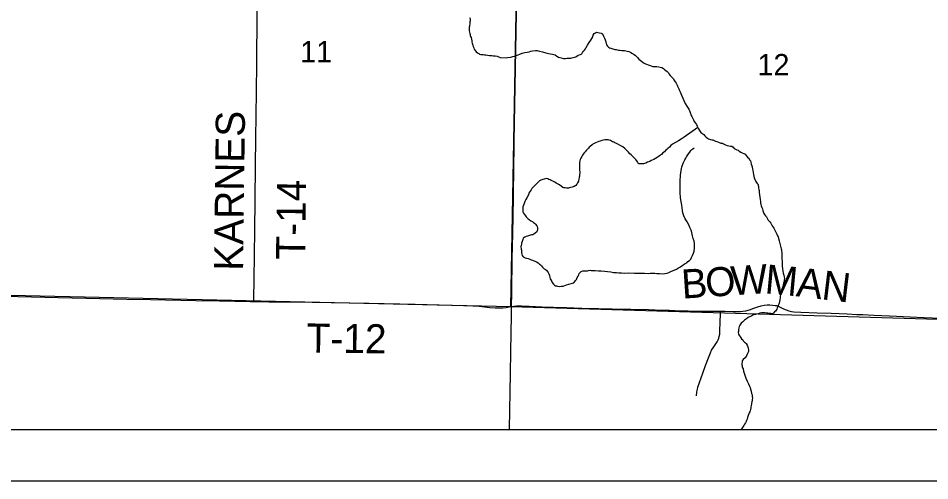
# Model space of a CAD drawing. Extents: x 0 to 34, y 0 to 22.
# Drawn here: x 5.383 to 7.163, y 14 to 14.904 of the extents above; entities that cross this region are included whole.
import ezdxf

# ---------------------------------------------------------------- set-up
doc = ezdxf.new("R2010")
doc.units = 0
for name, color, linetype in [('GM_X_Minor_River', 7, 'Continuous'), ('GM_X_Section', 7, 'Continuous'), ('GM_X_Section_Text', 7, 'Continuous'), ('GM_X_State_Route', 7, 'Continuous'), ('GM_X_Township_Road', 7, 'Continuous'), ('GM_X_Township_Road_Text', 7, 'Continuous'), ('SH_Data', 7, 'Continuous')]:
    doc.layers.add(name, color=color, linetype=linetype)

msp = doc.modelspace()

# ---------------------------------------------------------------- linework, layer by layer
at = {"layer": 'GM_X_Minor_River'}
for points in [[(6.264, 14.9054), (6.2651, 14.9031), (6.2654, 14.9008), (6.2654, 14.8989), (6.2649, 14.8967), (6.2645, 14.8936), (6.264, 14.8887), (6.2632, 14.8864), (6.2631, 14.8815), (6.2634, 14.8796), (6.2645, 14.8742), (6.2652, 14.8723), (6.2655, 14.8704), (6.2662, 14.8681), (6.2673, 14.8661), (6.2677, 14.8631), (6.2683, 14.86), (6.2687, 14.8577), (6.2694, 14.8551), (6.2704, 14.8512), (6.2712, 14.8485), (6.2722, 14.8462), (6.2733, 14.8439), (6.2748, 14.8412), (6.277, 14.8385), (6.2793, 14.8366), (6.2819, 14.835), (6.2838, 14.8338), (6.2861, 14.8334), (6.2883, 14.8329), (6.2906, 14.8329), (6.2933, 14.8328), (6.2959, 14.8324), (6.2993, 14.8316), (6.3032, 14.8315), (6.3054, 14.831), (6.3077, 14.831), (6.3104, 14.8305), (6.3138, 14.8305), (6.318, 14.8296), (6.3236, 14.8276), (6.3358, 14.8269), (6.3385, 14.8273), (6.3446, 14.8279), (6.3488, 14.8293), (6.3519, 14.83), (6.3553, 14.8311), (6.3588, 14.8325), (6.3622, 14.834), (6.3668, 14.8358), (6.3722, 14.8372), (6.3764, 14.8378), (6.3802, 14.8385), (6.3837, 14.8396), (6.3871, 14.8403), (6.3928, 14.8409), (6.3963, 14.8408)], [(6.3963, 14.8408), (6.4008, 14.84), (6.4065, 14.8383), (6.4129, 14.8366), (6.4182, 14.8354), (6.422, 14.8345), (6.4258, 14.8337), (6.4288, 14.8329), (6.4315, 14.8324), (6.4345, 14.8297), (6.4375, 14.8277), (6.4428, 14.8265), (6.4474, 14.8256), (6.4512, 14.8255), (6.455, 14.8258), (6.4573, 14.8258), (6.4592, 14.8257), (6.4618, 14.826), (6.4664, 14.8271), (6.4714, 14.8289), (6.476, 14.8318), (6.481, 14.8332), (6.4833, 14.8347), (6.4849, 14.837), (6.4865, 14.8396), (6.4888, 14.8418), (6.4904, 14.8441), (6.4916, 14.8471), (6.4944, 14.8516), (6.4975, 14.8565), (6.5007, 14.8614), (6.5026, 14.8647), (6.5046, 14.8674), (6.5054, 14.8708), (6.5074, 14.8741), (6.5097, 14.8752), (6.512, 14.8767), (6.5143, 14.8763), (6.5181, 14.8754), (6.5211, 14.875), (6.5234, 14.8734), (6.5256, 14.8688), (6.5274, 14.8649), (6.5289, 14.8619), (6.5299, 14.8577), (6.5317, 14.8519), (6.5332, 14.8496), (6.5354, 14.8473), (6.5373, 14.8465), (6.5399, 14.8453), (6.5437, 14.844), (6.5479, 14.8432), (6.5505, 14.8427), (6.5547, 14.8415), (6.5577, 14.8414), (6.5615, 14.841), (6.5642, 14.8409), (6.5665, 14.8409), (6.5691, 14.8404), (6.5718, 14.84), (6.5752, 14.8388), (6.5782, 14.8375), (6.5809, 14.836), (6.5835, 14.8344), (6.5857, 14.8332), (6.588, 14.8309), (6.5917, 14.827), (6.5943, 14.8239), (6.5973, 14.8219), (6.5996, 14.8203), (6.6029, 14.8176), (6.6048, 14.8164), (6.6078, 14.8148), (6.6222, 14.8095), (6.6256, 14.8095), (6.6298, 14.8094), (6.6336, 14.8089), (6.6366, 14.8085), (6.6397, 14.808), (6.643, 14.806), (6.6445, 14.8041), (6.6471, 14.8018), (6.6498, 14.8002), (6.6524, 14.7971), (6.6535, 14.7951), (6.6557, 14.7921), (6.6587, 14.7897), (6.6606, 14.7878), (6.662, 14.7858), (6.6631, 14.7835), (6.6653, 14.7797), (6.6672, 14.7769), (6.6694, 14.7735), (6.6701, 14.7712), (6.6716, 14.7685), (6.6727, 14.7662), (6.6734, 14.7639), (6.6752, 14.76), (6.6777, 14.7539), (6.6803, 14.7481), (6.6828, 14.7431)], [(6.6828, 14.7431), (6.6854, 14.7377), (6.6883, 14.7319), (6.6909, 14.7285), (6.6924, 14.7261), (6.6942, 14.7219), (6.6952, 14.7181), (6.6963, 14.715), (6.6978, 14.7123), (6.6992, 14.7092), (6.7011, 14.7058), (6.7029, 14.7019), (6.7051, 14.6988), (6.707, 14.6961), (6.7084, 14.6934), (6.7099, 14.6903), (6.7113, 14.6876), (6.7132, 14.6846), (6.7158, 14.6807), (6.7214, 14.6768), (6.7236, 14.674), (6.7262, 14.6713), (6.7285, 14.6694), (6.7307, 14.6686), (6.7345, 14.667), (6.7372, 14.6665), (6.7394, 14.6661), (6.7417, 14.6649), (6.744, 14.6641), (6.747, 14.6633), (6.7504, 14.6617), (6.7549, 14.66), (6.7583, 14.6596), (6.7602, 14.6588), (6.7636, 14.6568), (6.767, 14.6556), (6.7704, 14.6547), (6.7738, 14.6543), (6.7765, 14.6538), (6.7787, 14.6519), (6.781, 14.6496), (6.7844, 14.6476), (6.7863, 14.6468), (6.7885, 14.646), (6.7904, 14.644), (6.7938, 14.6424), (6.7964, 14.6412), (6.7998, 14.64), (6.8021, 14.6384), (6.8043, 14.6357), (6.8062, 14.6334), (6.8073, 14.6315), (6.8091, 14.6303), (6.811, 14.6276), (6.8125, 14.6256), (6.8135, 14.6226), (6.8142, 14.6191), (6.8153, 14.6157), (6.816, 14.6134), (6.8167, 14.6088), (6.817, 14.6065), (6.8177, 14.6023), (6.8187, 14.5985), (6.8201, 14.592), (6.823, 14.585), (6.8256, 14.5812), (6.8275, 14.5792), (6.8278, 14.5773), (6.8281, 14.5754), (6.8284, 14.572), (6.8292, 14.5693), (6.8295, 14.5674), (6.8294, 14.5651), (6.8294, 14.5632), (6.8301, 14.559), (6.8307, 14.5544), (6.8314, 14.5498), (6.8321, 14.546), (6.8324, 14.543), (6.8331, 14.5403), (6.8338, 14.5376), (6.8349, 14.5341), (6.836, 14.5315), (6.837, 14.5276), (6.8381, 14.5246), (6.8388, 14.5226), (6.8399, 14.5203), (6.8421, 14.5176), (6.844, 14.5157), (6.8451, 14.5134), (6.8473, 14.5095), (6.8503, 14.506), (6.8521, 14.5033), (6.8536, 14.5006), (6.8551, 14.4983), (6.8569, 14.496), (6.8584, 14.494), (6.8595, 14.491), (6.8613, 14.4875), (6.8631, 14.4844), (6.8642, 14.4817)], [(6.7099, 14.6903), (6.6832, 14.6719), (6.6774, 14.6678), (6.6724, 14.6645), (6.6601, 14.6576), (6.6573, 14.655), (6.6542, 14.652), (6.6515, 14.6494), (6.6492, 14.6475), (6.6468, 14.6453), (6.6445, 14.6427), (6.6418, 14.6408), (6.6391, 14.6379), (6.6352, 14.6349), (6.6325, 14.6331), (6.6302, 14.6316), (6.6271, 14.6297), (6.6236, 14.6279), (6.6209, 14.6265), (6.619, 14.6257), (6.6159, 14.6239), (6.614, 14.6232), (6.6113, 14.6225), (6.6086, 14.621), (6.6059, 14.6199), (6.6037, 14.6196), (6.6017, 14.6196), (6.5998, 14.6193), (6.5979, 14.6194), (6.596, 14.6194), (6.5941, 14.6198), (6.5923, 14.6237), (6.5886, 14.6279), (6.5852, 14.6311), (6.5823, 14.6342), (6.5796, 14.6369), (6.577, 14.6392), (6.5744, 14.6423), (6.5715, 14.6458), (6.5673, 14.6493), (6.5632, 14.6525), (6.5512, 14.6592), (6.5478, 14.6604), (6.5455, 14.6616), (6.5433, 14.6628), (6.5414, 14.664), (6.5391, 14.6648), (6.5369, 14.6656), (6.5346, 14.6664), (6.5323, 14.6665), (6.53, 14.6662), (6.5281, 14.6662), (6.5258, 14.6655), (6.5224, 14.6648), (6.5193, 14.6641), (6.5162, 14.6634), (6.5132, 14.662), (6.5101, 14.6605), (6.5074, 14.6594), (6.5051, 14.658), (6.5032, 14.6569), (6.4997, 14.6535), (6.4977, 14.652), (6.4962, 14.6502), (6.4942, 14.6483), (6.4919, 14.6457), (6.4899, 14.6431), (6.4876, 14.6408), (6.486, 14.6386), (6.4848, 14.6367), (6.4832, 14.6341), (6.4816, 14.6303), (6.4801, 14.6277), (6.4793, 14.6254), (6.4788, 14.622), (6.4787, 14.6182), (6.4786, 14.6148), (6.4786, 14.6121), (6.4785, 14.6091), (6.4788, 14.6064), (6.4792, 14.6041), (6.4791, 14.6014), (6.4787, 14.5988), (6.4786, 14.5957), (6.4782, 14.5931), (6.4777, 14.5893), (6.4765, 14.5855), (6.4749, 14.5821), (6.4733, 14.5799), (6.4718, 14.5772), (6.4683, 14.5754), (6.4644, 14.574), (6.4614, 14.5733), (6.4595, 14.5729), (6.4572, 14.5722), (6.4537, 14.5719), (6.4507, 14.5724), (6.4484, 14.5724), (6.4465, 14.5732)], [(6.6789, 14.6134), (6.6798, 14.6172), (6.6814, 14.6209), (6.6826, 14.6236), (6.6842, 14.627), (6.6861, 14.6303), (6.6877, 14.6333), (6.6893, 14.6352), (6.6905, 14.6371), (6.6916, 14.639), (6.694, 14.6423), (6.6964, 14.6457), (6.6983, 14.6472), (6.7002, 14.6491), (6.7026, 14.6509), (6.7029, 14.6509)], [(6.4318, 14.3813), (6.4337, 14.3809), (6.4356, 14.3804), (6.439, 14.38), (6.4428, 14.3803), (6.4466, 14.3806), (6.4501, 14.3816), (6.4535, 14.3827), (6.4581, 14.3841), (6.4677, 14.387), (6.4697, 14.3896), (6.4712, 14.3915), (6.4728, 14.3937), (6.474, 14.3971), (6.476, 14.3997), (6.4775, 14.4027), (6.4784, 14.405), (6.4799, 14.4073), (6.4819, 14.4091), (6.4853, 14.4102), (6.4899, 14.4105), (6.4941, 14.4104), (6.4964, 14.4107), (6.4994, 14.4114), (6.5017, 14.4113), (6.5051, 14.4109), (6.5093, 14.4108), (6.5158, 14.4106), (6.5211, 14.4105), (6.5276, 14.41), (6.5337, 14.4091), (6.5397, 14.4082), (6.5454, 14.4073), (6.5507, 14.4068), (6.5557, 14.4063), (6.5606, 14.4062), (6.5667, 14.4061), (6.5736, 14.4063), (6.5861, 14.406), (6.5964, 14.4058), (6.6059, 14.406), (6.6128, 14.4054), (6.617, 14.4057), (6.6212, 14.4056), (6.6257, 14.4055), (6.6299, 14.4054), (6.6334, 14.4054), (6.6353, 14.4053), (6.6406, 14.4048), (6.6455, 14.4051), (6.6501, 14.4058), (6.6532, 14.4072), (6.6586, 14.4094), (6.6636, 14.4116), (6.6682, 14.4137), (6.6724, 14.4163), (6.6759, 14.4181), (6.6786, 14.42), (6.6813, 14.4222), (6.6848, 14.4248), (6.6883, 14.4262), (6.6906, 14.4285), (6.6933, 14.4307), (6.696, 14.4333), (6.6976, 14.4363), (6.6996, 14.4405), (6.7016, 14.4446), (6.7024, 14.4491), (6.7033, 14.4548), (6.7034, 14.4594), (6.7031, 14.4636), (6.7025, 14.4686), (6.7007, 14.4735), (6.6993, 14.4785), (6.6983, 14.485), (6.6965, 14.4896), (6.6943, 14.495), (6.6921, 14.5004), (6.6892, 14.5062), (6.6851, 14.512), (6.6822, 14.5181), (6.6804, 14.5235), (6.6798, 14.5285), (6.6791, 14.5334), (6.6788, 14.5384), (6.6761, 14.5529), (6.6758, 14.5563), (6.6755, 14.5605), (6.6756, 14.5647), (6.6753, 14.5685), (6.6754, 14.5723), (6.6755, 14.5769), (6.6756, 14.5815), (6.6753, 14.5853), (6.6754, 14.5891), (6.6758, 14.594), (6.6763, 14.5974), (6.6764, 14.602), (6.6772, 14.6062), (6.6781, 14.61), (6.6789, 14.6134)], [(6.4465, 14.5732), (6.4435, 14.5752), (6.4394, 14.5783), (6.4368, 14.5799), (6.4334, 14.5815), (6.4308, 14.5835), (6.4266, 14.5855), (6.4236, 14.5867), (6.4213, 14.5879), (6.4191, 14.5891), (6.4172, 14.5902), (6.4142, 14.5907), (6.4099, 14.5896), (6.4069, 14.5886), (6.4034, 14.5875), (6.4007, 14.5864), (6.3972, 14.5831), (6.3949, 14.5805), (6.3922, 14.5778), (6.3898, 14.5752), (6.3875, 14.5734), (6.3859, 14.5711), (6.3844, 14.5685), (6.3824, 14.5663), (6.3805, 14.5636), (6.3792, 14.5591), (6.376, 14.5531), (6.3737, 14.5497), (6.3721, 14.5459), (6.3705, 14.5418), (6.3693, 14.5388), (6.3684, 14.5357), (6.3682, 14.5258), (6.3693, 14.5232), (6.3715, 14.5204), (6.373, 14.5181), (6.3749, 14.5162), (6.3767, 14.5142), (6.3786, 14.5123), (6.3805, 14.5107), (6.3838, 14.508), (6.3869, 14.5068), (6.3891, 14.5048), (6.391, 14.5033), (6.3928, 14.5017), (6.3954, 14.4986), (6.3962, 14.4967), (6.3969, 14.4936), (6.3968, 14.4902), (6.3952, 14.4864), (6.3925, 14.4838), (6.3897, 14.482), (6.3874, 14.4809), (6.3852, 14.4805), (6.3809, 14.4795), (6.3775, 14.4784), (6.3748, 14.4777), (6.3721, 14.4763), (6.3686, 14.4741), (6.3678, 14.4718), (6.3666, 14.4676), (6.3654, 14.4642), (6.3653, 14.4623), (6.3649, 14.4601), (6.3645, 14.4578), (6.3651, 14.4524), (6.3655, 14.4505), (6.3654, 14.4486), (6.3658, 14.4463), (6.3661, 14.4429), (6.3668, 14.4402), (6.3686, 14.4375), (6.3724, 14.4359), (6.3754, 14.4351), (6.3788, 14.4342), (6.3815, 14.433), (6.3845, 14.4318), (6.3871, 14.431), (6.3917, 14.4294), (6.3951, 14.4278), (6.3981, 14.4258), (6.4007, 14.4235), (6.4026, 14.4219), (6.4044, 14.42), (6.4063, 14.4176), (6.4081, 14.4161), (6.41, 14.4145), (6.4123, 14.4129), (6.4141, 14.4114), (6.4156, 14.4094), (6.4175, 14.4071), (6.4189, 14.4044), (6.42, 14.4013), (6.4211, 14.3975), (6.4218, 14.3948), (6.4229, 14.3929), (6.4247, 14.3894), (6.4254, 14.3875), (6.4277, 14.3844), (6.4299, 14.3821), (6.4318, 14.3813)], [(6.8642, 14.4817), (6.8653, 14.479), (6.8664, 14.4767), (6.8675, 14.4733), (6.8689, 14.4687), (6.8699, 14.4641), (6.8724, 14.4534), (6.8735, 14.4511), (6.8734, 14.4488), (6.8738, 14.4465), (6.8737, 14.4434), (6.8736, 14.44), (6.8739, 14.437), (6.8738, 14.4332), (6.8745, 14.4293), (6.8748, 14.4263), (6.8748, 14.4236), (6.8747, 14.4194), (6.8754, 14.4149), (6.8756, 14.4099), (6.8767, 14.4057), (6.8777, 14.4019), (6.8784, 14.3977), (6.8788, 14.3954), (6.8787, 14.3927), (6.8782, 14.3897), (6.8774, 14.3863), (6.8766, 14.3828), (6.8761, 14.3798), (6.8753, 14.3756), (6.8737, 14.3722), (6.8729, 14.3688), (6.8716, 14.3658), (6.8712, 14.3635), (6.8708, 14.3609), (6.8703, 14.3575), (6.8699, 14.3537), (6.869, 14.3503), (6.8686, 14.3472), (6.8678, 14.345), (6.867, 14.3427), (6.8658, 14.3404), (6.865, 14.3378), (6.8638, 14.3355), (6.863, 14.3337), (6.8618, 14.3318), (6.8598, 14.3299), (6.8575, 14.3273), (6.8556, 14.3262), (6.8522, 14.3267), (6.8491, 14.3271), (6.8465, 14.3276), (6.8438, 14.3276), (6.8408, 14.3281), (6.8381, 14.3281), (6.8343, 14.3282), (6.8308, 14.3275), (6.8278, 14.3264), (6.8247, 14.3257), (6.8224, 14.325), (6.8197, 14.3243), (6.8174, 14.3236), (6.8151, 14.3225), (6.8128, 14.3214), (6.8109, 14.3203), (6.8082, 14.3193), (6.8051, 14.3167), (6.8009, 14.3141), (6.7974, 14.3107), (6.7942, 14.3078), (6.7919, 14.3044), (6.7907, 14.3018), (6.7899, 14.2987), (6.7894, 14.2953), (6.789, 14.2919), (6.7885, 14.29), (6.7892, 14.2873), (6.79, 14.2854), (6.7914, 14.2835), (6.7929, 14.2808), (6.7951, 14.2773), (6.7974, 14.2753), (6.7992, 14.273), (6.8011, 14.2711), (6.803, 14.2699), (6.8041, 14.268), (6.8063, 14.2649), (6.8074, 14.2618), (6.808, 14.2584), (6.8088, 14.2561), (6.8087, 14.253), (6.8071, 14.2485), (6.8055, 14.2458), (6.802, 14.2406), (6.7984, 14.2369), (6.7965, 14.2342), (6.7961, 14.232), (6.7956, 14.2293), (6.7956, 14.2267), (6.7963, 14.2247), (6.7966, 14.2228)], [(6.7966, 14.2228), (6.7973, 14.2209), (6.7981, 14.2186), (6.7991, 14.2144), (6.8005, 14.2102), (6.8016, 14.2063), (6.8034, 14.2006), (6.8063, 14.1948), (6.8089, 14.1894), (6.8107, 14.1852), (6.8121, 14.1821), (6.8128, 14.1791), (6.8139, 14.1752), (6.8149, 14.1706), (6.8156, 14.168), (6.8159, 14.1649), (6.8163, 14.1615), (6.8162, 14.1588), (6.8158, 14.1565), (6.8153, 14.1543), (6.8145, 14.152), (6.8145, 14.1497), (6.814, 14.1471), (6.8132, 14.1448), (6.8132, 14.1425), (6.8127, 14.1395), (6.8119, 14.1368), (6.8111, 14.1349), (6.8099, 14.1327), (6.8095, 14.1308), (6.8083, 14.1278), (6.8071, 14.124), (6.8059, 14.1206), (6.8047, 14.118), (6.8039, 14.1157), (6.8027, 14.1134), (6.8011, 14.1104), (6.7999, 14.1082), (6.7943, 14.1)]]:
    msp.add_lwpolyline(points, dxfattribs=at)
at = {"layer": 'GM_X_Section'}
for points in [[(5.3552, 15.367), (6.3631, 15.3454), (6.3444, 14.34), (5.3389, 14.3627)], [(6.3631, 15.3454), (7.3704, 15.3088), (7.3544, 14.3098), (6.3444, 14.34)]]:
    msp.add_lwpolyline(points, close=True, dxfattribs=at)
at = {"layer": 'GM_X_State_Route'}
for points in [[(6.3466, 14.3694), (6.3476, 14.4345), (6.3486, 14.483), (6.3496, 14.5533), (6.3506, 14.6167), (6.3509, 14.6484), (6.3521, 14.7155), (6.3526, 14.7416), (6.3529, 14.7677), (6.3538, 14.8199), (6.3545, 14.8703), (6.3551, 14.9113), (6.3557, 14.9567), (6.3564, 15.0014), (6.3568, 15.0294), (6.3571, 15.0561), (6.3578, 15.0797), (6.3584, 15.1201), (6.3592, 15.1537), (6.3599, 15.1866), (6.3607, 15.2243)], [(6.3424, 14.1), (6.3424, 14.1014), (6.3442, 14.2095), (6.3449, 14.2524), (6.3458, 14.3239), (6.3461, 14.3408), (6.3466, 14.3674), (6.3466, 14.3694)]]:
    msp.add_lwpolyline(points, dxfattribs=at)
at = {"layer": 'GM_X_Township_Road'}
for points in [[(2.1, 18.4074), (2.1, 14.1), (7.3507, 14.1), (7.3542, 14.3107), (7.3767, 15.3155), (7.3854, 16.3696)], [(5.8428, 14.3502), (5.8429, 14.3541), (5.843, 14.3566), (5.8434, 14.3933), (5.8448, 14.4896), (5.8455, 14.5481), (5.8463, 14.6165), (5.847, 14.6687), (5.8481, 14.7601), (5.8488, 14.816), (5.8496, 14.9105), (5.85, 14.9553), (5.8504, 14.9944), (5.8508, 15.0442), (5.8511, 15.079), (5.8516, 15.1219), (5.8519, 15.1536), (5.8521, 15.1915), (5.8523, 15.212), (5.8527, 15.253), (5.8533, 15.3598)], [(5.34, 14.3615), (5.3598, 14.3611), (5.3828, 14.3604), (5.4605, 14.3583), (5.5152, 14.3569), (5.5948, 14.3549), (5.6408, 14.354), (5.7296, 14.3523), (5.7756, 14.3514), (5.8359, 14.3503), (5.8428, 14.3502)], [(5.8428, 14.3502), (5.872, 14.3499), (5.9565, 14.3489), (6.0672, 14.3474), (6.1579, 14.3453), (6.2524, 14.3427), (6.2704, 14.342), (6.2827, 14.3411), (6.3037, 14.3388), (6.3143, 14.338), (6.3206, 14.3378), (6.325, 14.3379), (6.3293, 14.3382), (6.3356, 14.339), (6.3448, 14.3406), (6.3461, 14.3408)], [(6.3461, 14.3408), (6.3508, 14.3415), (6.3563, 14.3418), (6.3656, 14.3417), (6.3805, 14.3411), (6.3929, 14.3406), (6.406, 14.3401), (6.4277, 14.3395), (6.4531, 14.3387), (6.468, 14.3382), (6.4835, 14.3377), (6.5158, 14.3369), (6.5426, 14.3364), (6.5792, 14.3353), (6.6133, 14.3345), (6.6401, 14.3338), (6.6546, 14.3332), (6.6767, 14.3324), (6.691, 14.3319), (6.7028, 14.3315), (6.7146, 14.3314), (6.7326, 14.3313), (6.7482, 14.3313), (6.7544, 14.3313)], [(6.7075, 14.166), (6.7082, 14.174), (6.7089, 14.1789), (6.7099, 14.1832), (6.7128, 14.192), (6.7198, 14.2106), (6.7251, 14.2253), (6.7305, 14.2405), (6.7345, 14.2503), (6.7368, 14.2553), (6.7396, 14.2601), (6.7473, 14.2715), (6.7494, 14.2753), (6.7508, 14.2787), (6.7518, 14.2823), (6.7526, 14.2866), (6.7531, 14.2921), (6.7534, 14.3114), (6.7541, 14.3251), (6.7544, 14.3313)], [(6.7544, 14.3313), (6.7633, 14.3312), (6.7796, 14.3309), (6.7883, 14.3309), (6.7934, 14.3309), (6.798, 14.3314), (6.8036, 14.3324), (6.811, 14.3342), (6.8194, 14.3371), (6.8271, 14.3398), (6.8334, 14.3418), (6.8391, 14.3432), (6.8455, 14.3441), (6.8503, 14.3441), (6.8557, 14.3435), (6.861, 14.3429), (6.8635, 14.3423), (6.8682, 14.3405), (6.8773, 14.3362), (6.8876, 14.3321), (6.8926, 14.3309), (6.8973, 14.3303), (6.911, 14.3295), (6.9426, 14.3284), (6.97, 14.3274), (7.0015, 14.3263), (7.0201, 14.3253), (7.0319, 14.3247), (7.0536, 14.3237), (7.084, 14.3223), (7.1244, 14.3205), (7.1511, 14.3193), (7.202, 14.317)]]:
    msp.add_lwpolyline(points, dxfattribs=at)
at = {"layer": 'SH_Data'}
for p, q in [((2.1, 14.1), (8.9, 14.1)), ((2, 14), (9, 14))]:
    msp.add_line(p, q, dxfattribs=at)

# ---------------------------------------------------------------- texts
at = {"layer": 'GM_X_Section_Text'}
for s, p in [('11', (5.9335, 14.8178)), ('12', (6.8264, 14.7923))]:
    msp.add_text(s, height=0.04186, rotation=0, dxfattribs=at).set_placement(p)
at = {"layer": 'GM_X_Township_Road_Text'}
for s, height, rotation, p in [('KARNES', 0.05682, 89.3116, (5.8219, 14.4103)), ('T-14', 0.05682, 89.308, (5.9429, 14.432)), ('O', 0.0568, 3.7748, (6.7261, 14.359)), ('W', 0.0568, 3.7002, (6.7759, 14.3623)), ('M', 0.0568, 354.6922, (6.8393, 14.3665)), ('B', 0.0568, 3.7769, (6.6795, 14.3559)), ('A', 0.0568, 353.1077, (6.9003, 14.3609)), ('N', 0.0568, 353.1211, (6.9499, 14.3549)), ('T-12', 0.05682, 359.3043, (5.9455, 14.2508))]:
    msp.add_text(s, height=height, rotation=rotation, dxfattribs=at).set_placement(p)

doc.saveas('drawing.dxf')
